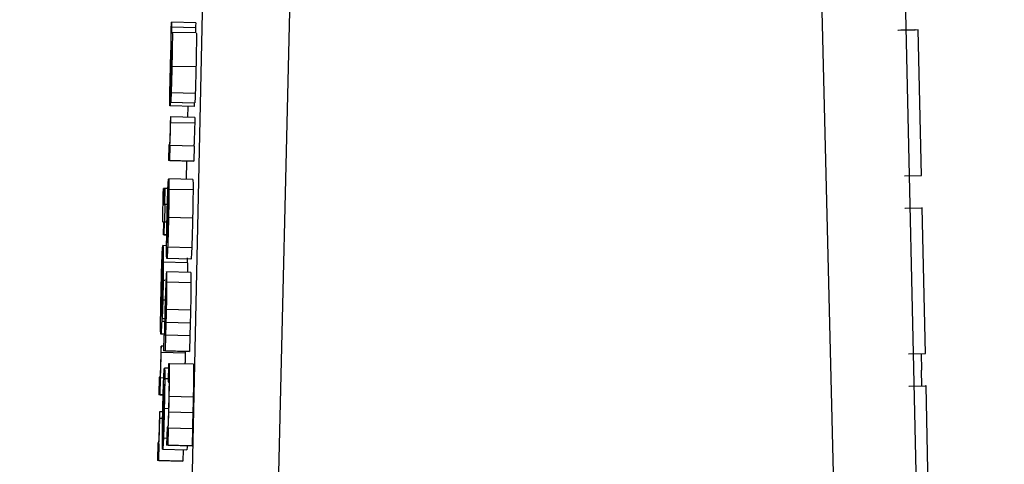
# Model space of a CAD drawing. Header units: inches. Extents: x 170 to 288, y 234 to 248.
# Tile 339 of 480: x 234.8075 to 234.8343, y 243.9161 to 243.9282. Entities that reach past the tile are written whole.
import ezdxf

# ---------------------------------------------------------------- set-up
doc = ezdxf.new("R2010")
doc.units = ezdxf.units.IN
doc.header["$LTSCALE"] = 0.25
doc.header["$MEASUREMENT"] = 0
doc.layers.add('ANNOTATIONS', color=1, linetype='Continuous')
doc.layers.add('STANDARD Z GUIDE MOTOR LH', color=7, linetype='Continuous')
doc.styles.add('ARIAL', font='arial.ttf', dxfattribs={"height": 0.09375})
doc.dimstyles.new('STANDARD$0', dxfattribs={"dimtxt": 0.09375, "dimasz": 0.09375, "dimexe": 0.03125, "dimexo": 0.046875, "dimgap": 0.09, "dimtad": 0, "dimtih": 1, "dimtoh": 1, "dimdec": 4, "dimzin": 0, "dimdsep": 46, "dimtxsty": 'ARIAL', "dimcen": 0.09, "dimadec": 0, "dimazin": 0, "dimtfac": 1, "dimtdec": 4, "dimtofl": 0, "dimtmove": 0, "dimatfit": 1, "dimfxl": 1, "dimtolj": 1, "dimtzin": 0, "dimarcsym": 0})

# ---------------------------------------------------------------- blocks, each defined once
blk = doc.blocks.new('*D51')
at = {"layer": 'ANNOTATIONS', "color": 0, "lineweight": -2, "transparency": 16777216}
for p, q in [((234.124623, 244.143778), (235.83956, 244.143778)), ((235.80831, 244.050028), (235.80831, 242.280117)), ((235.80831, 240.233194), (235.80831, 242.003105)), ((234.530873, 240.139444), (235.83956, 240.139444))]:
    blk.add_line(p, q, dxfattribs=at)
at = {"layer": 'ANNOTATIONS', "color": 0, "transparency": 16777216}
for points in [[(235.792685, 244.050028), (235.823935, 244.050028), (235.80831, 244.143778)], [(235.792685, 240.233194), (235.823935, 240.233194), (235.80831, 240.139444)]]:
    blk.add_solid(points, dxfattribs=at)
at = {"layer": 'defpoints', "color": 0, "transparency": 16777216}
for p in [(234.077748, 244.143778), (235.80831, 244.143778), (234.483998, 240.139444)]:
    blk.add_point(p, dxfattribs=at)
at = {"layer": 'ANNOTATIONS', "color": 0, "transparency": 16777216, "insert": (235.80831, 242.141611), "char_height": 0.09375, "attachment_point": 5, "style": 'ARIAL'}
blk.add_mtext('\\A1;OPENING HEIGHT', dxfattribs=at)

msp = doc.modelspace()

# ---------------------------------------------------------------- linework, layer by layer
at = {"layer": 'STANDARD Z GUIDE MOTOR LH'}
for p, q in [((234.810313, 243.829103), (234.812678, 243.937195)), ((234.815066, 243.937238), (234.812482, 243.829118)), ((234.8318, 243.829117), (234.829145, 243.937237)), ((234.831434, 243.937195), (234.833874, 243.829103)), ((234.81164, 243.928151), (234.811646, 243.928151)), ((234.812302, 243.928136), (234.811646, 243.928151)), ((234.812298, 243.928001), (234.811642, 243.928016)), ((234.811643, 243.927872), (234.811661, 243.927872)), ((234.812317, 243.927858), (234.811661, 243.927872)), ((234.831427, 243.927934), (234.831886, 243.927944)), ((234.831439, 243.927934), (234.831898, 243.927944)), ((234.831976, 243.927944), (234.831506, 243.927934)), ((234.831898, 243.927944), (234.831886, 243.927944)), ((234.831898, 243.927943), (234.831898, 243.927944)), ((234.831965, 243.927944), (234.831976, 243.927944)), ((234.832064, 243.923977), (234.831976, 243.927944)), ((234.811638, 243.927441), (234.811643, 243.927441)), ((234.811624, 243.927111), (234.811634, 243.927111)), ((234.811636, 243.927183), (234.811628, 243.926844)), ((234.811642, 243.927208), (234.811633, 243.926853)), ((234.812308, 243.926931), (234.811652, 243.926945)), ((234.811618, 243.925971), (234.811627, 243.926402)), ((234.811623, 243.926213), (234.811617, 243.926213)), ((234.812288, 243.926212), (234.811632, 243.926227)), ((234.812256, 243.925855), (234.8116, 243.92587)), ((234.812263, 243.925945), (234.811607, 243.92596)), ((234.811618, 243.925971), (234.812273, 243.925956)), ((234.812086, 243.925859), (234.812079, 243.925564)), ((234.811621, 243.925574), (234.811614, 243.925574)), ((234.812277, 243.925559), (234.811621, 243.925574)), ((234.812274, 243.9254), (234.811618, 243.925414)), ((234.811566, 243.924811), (234.811557, 243.92438)), ((234.811586, 243.924811), (234.811566, 243.924811)), ((234.811594, 243.92438), (234.811603, 243.924793)), ((234.811603, 243.924793), (234.811597, 243.924793)), ((234.812259, 243.924778), (234.811603, 243.924793)), ((234.812259, 243.924778), (234.812249, 243.924365)), ((234.811594, 243.92438), (234.811557, 243.92438)), ((234.812213, 243.924365), (234.811557, 243.92438)), ((234.811594, 243.92438), (234.812249, 243.924365)), ((234.812052, 243.924369), (234.812041, 243.923871)), ((234.812249, 243.924365), (234.812213, 243.924365)), ((234.811523, 243.922144), (234.811562, 243.923872)), ((234.811557, 243.923841), (234.811547, 243.92341)), ((234.811561, 243.923841), (234.811557, 243.923841)), ((234.812222, 243.923867), (234.811566, 243.923881)), ((234.831605, 243.923967), (234.832064, 243.923977)), ((234.811421, 243.923619), (234.811427, 243.923619)), ((234.811453, 243.923619), (234.811427, 243.923619)), ((234.811443, 243.923188), (234.811453, 243.923619)), ((234.811459, 243.923619), (234.811449, 243.923188)), ((234.811453, 243.923619), (234.811459, 243.923619)), ((234.811545, 243.923617), (234.811459, 243.923619)), ((234.812228, 243.923581), (234.811572, 243.923596)), ((234.811449, 243.923442), (234.811423, 243.923442)), ((234.811529, 243.922162), (234.811558, 243.92345)), ((234.811551, 243.92341), (234.811547, 243.92341)), ((234.811445, 243.923251), (234.811419, 243.923252)), ((234.811421, 243.923188), (234.811443, 243.923188)), ((234.811458, 243.923188), (234.811448, 243.922709)), ((234.811449, 243.923188), (234.811458, 243.923188)), ((234.81153, 243.923186), (234.811458, 243.923188)), ((234.811547, 243.923211), (234.811538, 243.923211)), ((234.831613, 243.923086), (234.832072, 243.923096)), ((234.831625, 243.923086), (234.832084, 243.923096)), ((234.832084, 243.923096), (234.832072, 243.923096)), ((234.832172, 243.919129), (234.832084, 243.923096)), ((234.811538, 243.922797), (234.811526, 243.922797)), ((234.811543, 243.923024), (234.811532, 243.923024)), ((234.812216, 243.922816), (234.81156, 243.922831)), ((234.811433, 243.922709), (234.811411, 243.922709)), ((234.811433, 243.922709), (234.811411, 243.922709)), ((234.811425, 243.92236), (234.811433, 243.922709)), ((234.811438, 243.922709), (234.811431, 243.92236)), ((234.811448, 243.922709), (234.811438, 243.922709)), ((234.811519, 243.922707), (234.811438, 243.922709)), ((234.811519, 243.922708), (234.811448, 243.922709)), ((234.811431, 243.92236), (234.811425, 243.92236)), ((234.811512, 243.922358), (234.811425, 243.92236)), ((234.811431, 243.92236), (234.811512, 243.922358)), ((234.811526, 243.922263), (234.811519, 243.922263)), ((234.811531, 243.922489), (234.81152, 243.922489)), ((234.81136, 243.920135), (234.811403, 243.922056)), ((234.811398, 243.922021), (234.811387, 243.921542)), ((234.811402, 243.922021), (234.811398, 243.922021)), ((234.811509, 243.922063), (234.811407, 243.922066)), ((234.812193, 243.92201), (234.811537, 243.922025)), ((234.812172, 243.921699), (234.811516, 243.921713)), ((234.812069, 243.921734), (234.812068, 243.9216)), ((234.811366, 243.920155), (234.811398, 243.921587)), ((234.811392, 243.921542), (234.811387, 243.921542)), ((234.811409, 243.92121), (234.811418, 243.921614)), ((234.811418, 243.921614), (234.811417, 243.921118)), ((234.812074, 243.9216), (234.811418, 243.921614)), ((234.812074, 243.9216), (234.812074, 243.921337)), ((234.811387, 243.92132), (234.811378, 243.921321)), ((234.811406, 243.920849), (234.811409, 243.92121)), ((234.812164, 243.921335), (234.811508, 243.921349)), ((234.811382, 243.921113), (234.811371, 243.921113)), ((234.811407, 243.920898), (234.811399, 243.920898)), ((234.811417, 243.921118), (234.811405, 243.920582)), ((234.811463, 243.921117), (234.811417, 243.921118)), ((234.812172, 243.921057), (234.811516, 243.921071)), ((234.811377, 243.920861), (234.811365, 243.920861)), ((234.811393, 243.920492), (234.811406, 243.920849)), ((234.811369, 243.920518), (234.811359, 243.920519)), ((234.811405, 243.920582), (234.811384, 243.920085)), ((234.811384, 243.920085), (234.811393, 243.920492)), ((234.811472, 243.92058), (234.811405, 243.920582)), ((234.811363, 243.920267), (234.811356, 243.920267)), ((234.811384, 243.920085), (234.811461, 243.920084)), ((234.81216, 243.920311), (234.811504, 243.920326)), ((234.811459, 243.920001), (234.811374, 243.920002)), ((234.812152, 243.919954), (234.811496, 243.919969)), ((234.811455, 243.919654), (234.811352, 243.919656)), ((234.811437, 243.919628), (234.811427, 243.919197)), ((234.811455, 243.919628), (234.811437, 243.919628)), ((234.811478, 243.919197), (234.811488, 243.919628)), ((234.811488, 243.919628), (234.811484, 243.919628)), ((234.812144, 243.919613), (234.811488, 243.919628)), ((234.812144, 243.919613), (234.812134, 243.919182)), ((234.811364, 243.91933), (234.811357, 243.91933)), ((234.81143, 243.919328), (234.811364, 243.91933)), ((234.812016, 243.919138), (234.81136, 243.919153)), ((234.811478, 243.919197), (234.811427, 243.919197)), ((234.812083, 243.919182), (234.811427, 243.919197)), ((234.811478, 243.919197), (234.812134, 243.919182)), ((234.812017, 243.919184), (234.812016, 243.919138)), ((234.812134, 243.919182), (234.812083, 243.919182)), ((234.831713, 243.919119), (234.832172, 243.919129)), ((234.832054, 243.919127), (234.832065, 243.918674)), ((234.811558, 243.918848), (234.811547, 243.918358)), ((234.811583, 243.918848), (234.811558, 243.918848)), ((234.812239, 243.918834), (234.811583, 243.918848)), ((234.811308, 243.918482), (234.811297, 243.918003)), ((234.811327, 243.918482), (234.811308, 243.918482)), ((234.811556, 243.918725), (234.81145, 243.918728)), ((234.832075, 243.918246), (234.832065, 243.918674)), ((234.811334, 243.918003), (234.811344, 243.918462)), ((234.811344, 243.918462), (234.811338, 243.918462)), ((234.81143, 243.91846), (234.811344, 243.918462)), ((234.811549, 243.918434), (234.811457, 243.918436)), ((234.811547, 243.918358), (234.811572, 243.918358)), ((234.831721, 243.918238), (234.83218, 243.918248)), ((234.831732, 243.918238), (234.832192, 243.918248)), ((234.832192, 243.918248), (234.83218, 243.918248)), ((234.83228, 243.914281), (234.832192, 243.918248)), ((234.811334, 243.918003), (234.811297, 243.918003)), ((234.811415, 243.918), (234.811297, 243.918003)), ((234.811334, 243.918003), (234.811415, 243.918001)), ((234.812233, 243.917942), (234.811577, 243.917956)), ((234.811324, 243.917539), (234.811317, 243.917539)), ((234.811404, 243.917537), (234.811324, 243.917539)), ((234.811564, 243.917623), (234.811444, 243.917626)), ((234.812223, 243.917513), (234.811567, 243.917527)), ((234.8114, 243.91736), (234.811321, 243.917362)), ((234.81152, 243.91712), (234.811509, 243.916629)), ((234.811544, 243.91712), (234.81152, 243.91712)), ((234.811547, 243.916629), (234.811557, 243.917095)), ((234.811557, 243.917095), (234.811552, 243.917095)), ((234.812213, 243.91708), (234.811557, 243.917095)), ((234.812213, 243.91708), (234.812203, 243.916615)), ((234.811268, 243.916691), (234.811257, 243.916212)), ((234.811287, 243.916691), (234.811268, 243.916691)), ((234.811294, 243.916212), (234.811304, 243.916671)), ((234.811304, 243.916671), (234.811298, 243.916671)), ((234.811513, 243.916817), (234.811421, 243.916819)), ((234.811547, 243.916629), (234.811509, 243.916629)), ((234.812165, 243.916615), (234.811509, 243.916629)), ((234.811547, 243.916629), (234.812203, 243.916615)), ((234.812203, 243.916615), (234.812165, 243.916615)), ((234.811401, 243.916521), (234.812057, 243.916507)), ((234.811957, 243.916509), (234.81195, 243.916198)), ((234.811294, 243.916212), (234.811257, 243.916212)), ((234.811913, 243.916198), (234.811257, 243.916212)), ((234.811294, 243.916212), (234.81195, 243.916198)), ((234.81195, 243.916198), (234.811913, 243.916198))]:
    msp.add_line(p, q, dxfattribs=at)
for points, knots in [([(234.811633, 243.927865), (234.811634, 243.927905), (234.811636, 243.928001), (234.811639, 243.928095), (234.81164, 243.928151)], [0, 0, 0, 0, 0.409472, 1, 1, 1, 1]), ([(234.811646, 243.928151), (234.811645, 243.92813), (234.811644, 243.928099), (234.811643, 243.928053), (234.811643, 243.928028), (234.811642, 243.928016)], [0, 0, 0, 0, 0.485978, 0.739375, 1, 1, 1, 1]), ([(234.812302, 243.928136), (234.812301, 243.928116), (234.8123, 243.928084), (234.812299, 243.928038), (234.812299, 243.928014), (234.812298, 243.928001)], [0, 0, 0, 0, 0.486299, 0.739203, 1, 1, 1, 1]), ([(234.811631, 243.927477), (234.81163, 243.927488), (234.811629, 243.927506), (234.811629, 243.927582), (234.81163, 243.927674), (234.811631, 243.927774), (234.811633, 243.927837), (234.811633, 243.927865)], [0, 0, 0, 0, 0.332662, 0.520372, 0.709803, 0.870794, 1, 1, 1, 1]), ([(234.811642, 243.928016), (234.811642, 243.928002), (234.811641, 243.927974), (234.811641, 243.927939), (234.811641, 243.927909), (234.811641, 243.927876), (234.811642, 243.927874), (234.811643, 243.927872)], [0, 0, 0, 0, 0.119574, 0.240305, 0.344311, 0.533584, 1, 1, 1, 1]), ([(234.811661, 243.927872), (234.811663, 243.927866), (234.811665, 243.927855), (234.811665, 243.927746), (234.811664, 243.927576), (234.811659, 243.927301), (234.811655, 243.927079), (234.811652, 243.926945)], [0, 0, 0, 0, 0.216304, 0.369993, 0.524245, 0.712395, 1, 1, 1, 1]), ([(234.812298, 243.928001), (234.812298, 243.927988), (234.812297, 243.92796), (234.812297, 243.927925), (234.812297, 243.927894), (234.812297, 243.927862), (234.812298, 243.927859), (234.812299, 243.927858)], [0, 0, 0, 0, 0.11963, 0.23998, 0.34404, 0.534249, 1, 1, 1, 1]), ([(234.812317, 243.927858), (234.812319, 243.927851), (234.812321, 243.927841), (234.812321, 243.927732), (234.81232, 243.927562), (234.812315, 243.927286), (234.812311, 243.927065), (234.812308, 243.926931)], [0, 0, 0, 0, 0.216124, 0.369844, 0.524126, 0.712312, 1, 1, 1, 1]), ([(234.811606, 243.926649), (234.811609, 243.926756), (234.811614, 243.92697), (234.811622, 243.927258), (234.811628, 243.927404), (234.811631, 243.927477)], [0, 0, 0, 0, 0.330972, 0.661768, 1, 1, 1, 1]), ([(234.811624, 243.927111), (234.811626, 243.92718), (234.811629, 243.927276), (234.811632, 243.927344), (234.811632, 243.927363)], [0, 0, 0, 0, 0.7097384, 1, 1, 1, 1]), ([(234.811632, 243.927363), (234.811633, 243.927381), (234.811636, 243.92743), (234.811637, 243.927437), (234.811638, 243.927441)], [0, 0, 0, 0, 0.377961, 1, 1, 1, 1]), ([(234.811643, 243.927441), (234.811642, 243.9274), (234.81164, 243.927318), (234.811637, 243.927228), (234.811636, 243.927183)], [0, 0, 0, 0, 0.494697, 1, 1, 1, 1]), ([(234.811646, 243.927368), (234.811646, 243.927354), (234.811645, 243.927326), (234.811644, 243.927271), (234.811643, 243.927231), (234.811642, 243.927208)], [0, 0, 0, 0, 0.297884, 0.589021, 1, 1, 1, 1]), ([(234.811651, 243.927444), (234.81165, 243.927441), (234.811649, 243.927437), (234.811648, 243.927406), (234.811647, 243.927379), (234.811646, 243.927368)], [0, 0, 0, 0, 0.506951, 0.796942, 1, 1, 1, 1]), ([(234.811646, 243.926932), (234.811647, 243.92701), (234.81165, 243.927132), (234.811652, 243.927286), (234.811653, 243.927378), (234.811653, 243.927435), (234.811652, 243.92744), (234.811651, 243.927444)], [0, 0, 0, 0, 0.302306, 0.472755, 0.644741, 0.792883, 1, 1, 1, 1]), ([(234.811614, 243.926739), (234.811615, 243.926788), (234.811618, 243.926919), (234.811621, 243.927037), (234.811624, 243.927111)], [0, 0, 0, 0, 0.372357, 1, 1, 1, 1]), ([(234.811628, 243.926844), (234.811626, 243.926783), (234.811624, 243.926675), (234.81162, 243.926534), (234.811617, 243.926443), (234.811616, 243.926408), (234.811616, 243.926399)], [0, 0, 0, 0, 0.384369, 0.683383, 0.926232, 1, 1, 1, 1]), ([(234.811633, 243.926853), (234.811631, 243.926744), (234.811625, 243.926524), (234.81162, 243.926318), (234.811617, 243.926213)], [0, 0, 0, 0, 0.495133, 1, 1, 1, 1]), ([(234.811627, 243.926402), (234.811628, 243.92641), (234.81163, 243.926421), (234.811634, 243.92651), (234.811638, 243.926626), (234.811642, 243.926773), (234.811645, 243.92688), (234.811646, 243.926932)], [0, 0, 0, 0, 0.28825, 0.449155, 0.610567, 0.812668, 1, 1, 1, 1]), ([(234.811652, 243.926945), (234.811649, 243.926813), (234.811643, 243.926586), (234.811637, 243.926347), (234.811633, 243.926251), (234.811632, 243.926227)], [0, 0, 0, 0, 0.509632, 0.875174, 1, 1, 1, 1]), ([(234.812308, 243.926931), (234.812305, 243.926799), (234.812299, 243.926572), (234.812293, 243.926332), (234.812289, 243.926237), (234.812288, 243.926212)], [0, 0, 0, 0, 0.509624, 0.874936, 1, 1, 1, 1]), ([(234.811597, 243.926081), (234.811597, 243.926142), (234.811599, 243.926264), (234.811602, 243.92647), (234.811605, 243.926598), (234.811606, 243.926649)], [0, 0, 0, 0, 0.378693, 0.756236, 1, 1, 1, 1]), ([(234.811608, 243.926422), (234.811609, 243.92646), (234.81161, 243.926538), (234.811612, 243.926652), (234.811613, 243.926719), (234.811614, 243.926739)], [0, 0, 0, 0, 0.412654, 0.823434, 1, 1, 1, 1]), ([(234.81161, 243.926301), (234.811609, 243.926305), (234.811608, 243.926312), (234.811608, 243.92637), (234.811608, 243.926409), (234.811608, 243.926422)], [0, 0, 0, 0, 0.502394, 0.845255, 1, 1, 1, 1]), ([(234.811616, 243.926399), (234.811615, 243.926374), (234.811613, 243.926322), (234.811611, 243.926303), (234.81161, 243.926301), (234.81161, 243.926301)], [0, 0, 0, 0, 0.4318928, 0.8642675, 1, 1, 1, 1]), ([(234.8116, 243.92587), (234.811598, 243.925878), (234.811596, 243.925893), (234.811596, 243.926024), (234.811597, 243.926081)], [0, 0, 0, 0, 0.56035, 1, 1, 1, 1]), ([(234.811617, 243.926213), (234.811616, 243.926175), (234.811612, 243.926072), (234.811609, 243.926003), (234.811607, 243.92596)], [0, 0, 0, 0, 0.371862, 1, 1, 1, 1]), ([(234.811632, 243.926227), (234.81163, 243.926169), (234.811626, 243.926054), (234.811621, 243.925982), (234.811619, 243.925974), (234.811618, 243.925971)], [0, 0, 0, 0, 0.3531186, 0.7052382, 1, 1, 1, 1]), ([(234.812288, 243.926212), (234.812286, 243.926155), (234.812282, 243.92604), (234.812277, 243.925967), (234.812275, 243.92596), (234.812273, 243.925956)], [0, 0, 0, 0, 0.353111, 0.704822, 1, 1, 1, 1]), ([(234.811607, 243.92596), (234.811606, 243.925938), (234.811603, 243.92588), (234.811601, 243.925874), (234.8116, 243.92587)], [0, 0, 0, 0, 0.377177, 1, 1, 1, 1]), ([(234.812263, 243.925945), (234.812262, 243.925923), (234.812259, 243.925866), (234.812257, 243.925859), (234.812256, 243.925855)], [0, 0, 0, 0, 0.377453, 1, 1, 1, 1]), ([(234.811614, 243.925574), (234.811614, 243.925559), (234.811613, 243.925528), (234.811612, 243.925479), (234.811611, 243.925444), (234.811611, 243.925426)], [0, 0, 0, 0, 0.309797, 0.61964, 1, 1, 1, 1]), ([(234.811618, 243.925414), (234.811618, 243.925433), (234.811619, 243.925468), (234.81162, 243.925522), (234.811621, 243.925556), (234.811621, 243.925574)], [0, 0, 0, 0, 0.337482, 0.668309, 1, 1, 1, 1]), ([(234.812277, 243.925559), (234.812277, 243.925542), (234.812276, 243.925506), (234.812275, 243.925453), (234.812274, 243.925418), (234.812274, 243.9254)], [0, 0, 0, 0, 0.336864, 0.667554, 1, 1, 1, 1]), ([(234.811611, 243.925426), (234.811609, 243.925356), (234.811606, 243.925217), (234.811601, 243.925039), (234.811598, 243.924962), (234.811596, 243.924927)], [0, 0, 0, 0, 0.350037, 0.702967, 1, 1, 1, 1]), ([(234.811597, 243.924793), (234.8116, 243.924874), (234.811606, 243.924987), (234.811613, 243.925228), (234.811616, 243.925351), (234.811618, 243.925414)], [0, 0, 0, 0, 0.565188, 0.776311, 1, 1, 1, 1]), ([(234.812274, 243.9254), (234.812272, 243.925345), (234.81227, 243.925234), (234.812264, 243.925057), (234.812259, 243.924902), (234.812255, 243.924818), (234.812253, 243.924778)], [0, 0, 0, 0, 0.194505, 0.388478, 0.714113, 1, 1, 1, 1]), ([(234.811596, 243.924927), (234.811595, 243.924901), (234.811591, 243.924815), (234.811588, 243.924812), (234.811586, 243.924811)], [0, 0, 0, 0, 0.302289, 1, 1, 1, 1]), ([(234.811539, 243.923478), (234.811541, 243.923539), (234.811547, 243.923688), (234.811553, 243.923796), (234.811556, 243.923831), (234.811557, 243.923841)], [0, 0, 0, 0, 0.336371, 0.819951, 1, 1, 1, 1]), ([(234.811562, 243.923872), (234.811562, 243.923874), (234.811564, 243.923879), (234.811565, 243.92388), (234.811566, 243.923881)], [0, 0, 0, 0, 0.500659, 1, 1, 1, 1]), ([(234.811566, 243.923881), (234.811567, 243.923877), (234.811571, 243.923866), (234.811573, 243.923764), (234.811572, 243.923631), (234.811572, 243.923596)], [0, 0, 0, 0, 0.305531, 0.818311, 1, 1, 1, 1]), ([(234.812222, 243.923867), (234.812223, 243.923863), (234.812226, 243.923852), (234.812229, 243.923749), (234.812228, 243.923616), (234.812228, 243.923581)], [0, 0, 0, 0, 0.30584, 0.818312, 1, 1, 1, 1]), ([(234.811413, 243.923273), (234.811414, 243.923324), (234.811417, 243.923439), (234.81142, 243.923555), (234.811421, 243.923619)], [0, 0, 0, 0, 0.440203, 1, 1, 1, 1]), ([(234.811427, 243.923619), (234.811426, 243.92359), (234.811425, 243.923532), (234.811423, 243.923472), (234.811423, 243.923442)], [0, 0, 0, 0, 0.498552, 1, 1, 1, 1]), ([(234.811572, 243.923596), (234.811572, 243.923523), (234.811571, 243.923378), (234.811566, 243.923098), (234.811562, 243.922911), (234.81156, 243.922831)], [0, 0, 0, 0, 0.361551, 0.724501, 1, 1, 1, 1]), ([(234.812228, 243.923581), (234.812228, 243.923509), (234.812227, 243.923363), (234.812222, 243.923083), (234.812218, 243.922897), (234.812216, 243.922816)], [0, 0, 0, 0, 0.361515, 0.724569, 1, 1, 1, 1]), ([(234.811423, 243.923442), (234.811422, 243.923418), (234.811421, 243.923364), (234.81142, 243.923297), (234.811419, 243.923262), (234.811419, 243.923252)], [0, 0, 0, 0, 0.3563185, 0.8098124, 1, 1, 1, 1]), ([(234.81152, 243.92279), (234.811522, 243.92287), (234.811527, 243.923059), (234.811533, 243.923297), (234.811538, 243.92343), (234.811539, 243.923478)], [0, 0, 0, 0, 0.319537, 0.752598, 1, 1, 1, 1]), ([(234.811547, 243.92341), (234.811546, 243.923384), (234.811543, 243.92333), (234.811539, 243.923251), (234.811538, 243.923211)], [0, 0, 0, 0, 0.496224, 1, 1, 1, 1]), ([(234.811558, 243.92345), (234.811559, 243.923423), (234.811562, 243.923385), (234.811561, 243.923211), (234.811559, 243.923057), (234.811556, 243.922919), (234.811555, 243.922841), (234.811554, 243.92282)], [0, 0, 0, 0, 0.451457, 0.619285, 0.78847, 0.940507, 1, 1, 1, 1]), ([(234.811407, 243.922983), (234.811408, 243.923029), (234.81141, 243.923123), (234.811412, 243.923222), (234.811413, 243.923273)], [0, 0, 0, 0, 0.490299, 1, 1, 1, 1]), ([(234.811419, 243.923252), (234.811419, 243.923241), (234.811419, 243.923214), (234.811419, 243.923191), (234.81142, 243.923189), (234.811421, 243.923188)], [0, 0, 0, 0, 0.192248, 0.490587, 1, 1, 1, 1]), ([(234.811538, 243.923211), (234.811537, 243.923183), (234.811535, 243.923127), (234.811533, 243.923059), (234.811532, 243.923024)], [0, 0, 0, 0, 0.489799, 1, 1, 1, 1]), ([(234.811405, 243.922781), (234.811405, 243.922807), (234.811405, 243.922859), (234.811407, 243.922942), (234.811407, 243.922983)], [0, 0, 0, 0, 0.513989, 1, 1, 1, 1]), ([(234.811411, 243.922709), (234.81141, 243.92271), (234.811409, 243.922712), (234.811406, 243.922725), (234.811406, 243.922762), (234.811405, 243.922781)], [0, 0, 0, 0, 0.3912768, 0.6916237, 1, 1, 1, 1]), ([(234.811508, 243.922004), (234.811509, 243.922077), (234.81151, 243.922222), (234.811514, 243.92251), (234.811519, 243.922704), (234.81152, 243.92279)], [0, 0, 0, 0, 0.355124, 0.711618, 1, 1, 1, 1]), ([(234.811526, 243.922797), (234.811525, 243.922752), (234.811523, 243.922645), (234.811521, 243.922546), (234.81152, 243.922489)], [0, 0, 0, 0, 0.415102, 1, 1, 1, 1]), ([(234.811532, 243.923024), (234.811531, 243.923004), (234.81153, 243.922965), (234.811528, 243.922889), (234.811527, 243.922832), (234.811526, 243.922797)], [0, 0, 0, 0, 0.273054, 0.545344, 1, 1, 1, 1]), ([(234.81156, 243.922831), (234.811557, 243.922714), (234.811552, 243.922481), (234.811544, 243.922203), (234.811539, 243.922075), (234.811537, 243.922025)], [0, 0, 0, 0, 0.377548, 0.7568783, 1, 1, 1, 1]), ([(234.811554, 243.92282), (234.811553, 243.922748), (234.811549, 243.922604), (234.811545, 243.922464), (234.811543, 243.922402), (234.811543, 243.922393)], [0, 0, 0, 0, 0.4579081, 0.919371, 1, 1, 1, 1]), ([(234.812216, 243.922816), (234.812213, 243.9227), (234.812208, 243.922466), (234.8122, 243.922189), (234.812195, 243.92206), (234.812193, 243.92201)], [0, 0, 0, 0, 0.37755, 0.756881, 1, 1, 1, 1]), ([(234.81152, 243.922489), (234.81152, 243.92245), (234.811519, 243.922359), (234.811519, 243.922298), (234.811519, 243.922263)], [0, 0, 0, 0, 0.423846, 1, 1, 1, 1]), ([(234.811519, 243.922263), (234.811519, 243.922236), (234.81152, 243.922169), (234.811522, 243.922153), (234.811523, 243.922144)], [0, 0, 0, 0, 0.40091, 1, 1, 1, 1]), ([(234.811543, 243.922393), (234.811541, 243.922358), (234.811537, 243.922253), (234.811533, 243.922196), (234.81153, 243.92217), (234.811529, 243.922162)], [0, 0, 0, 0, 0.26127, 0.769738, 1, 1, 1, 1]), ([(234.81138, 243.921617), (234.811382, 243.921682), (234.811387, 243.921836), (234.811394, 243.921965), (234.811397, 243.922007), (234.811398, 243.922021)], [0, 0, 0, 0, 0.32499, 0.780063, 1, 1, 1, 1]), ([(234.811403, 243.922056), (234.811404, 243.922058), (234.811405, 243.922063), (234.811407, 243.922065), (234.811407, 243.922066)], [0, 0, 0, 0, 0.499614, 1, 1, 1, 1]), ([(234.811407, 243.922066), (234.811409, 243.922061), (234.811412, 243.92205), (234.811414, 243.92194), (234.811413, 243.921796), (234.811413, 243.921748)], [0, 0, 0, 0, 0.3013454, 0.7673628, 1, 1, 1, 1]), ([(234.811516, 243.921713), (234.811514, 243.921718), (234.81151, 243.921729), (234.811508, 243.921835), (234.811508, 243.921974), (234.811508, 243.922004)], [0, 0, 0, 0, 0.338197, 0.857373, 1, 1, 1, 1]), ([(234.811537, 243.922025), (234.811535, 243.921968), (234.811528, 243.921818), (234.811521, 243.921726), (234.811517, 243.921717), (234.811516, 243.921713)], [0, 0, 0, 0, 0.2662153, 0.7120907, 1, 1, 1, 1]), ([(234.812193, 243.92201), (234.812191, 243.921954), (234.812184, 243.921804), (234.812177, 243.921712), (234.812173, 243.921702), (234.812172, 243.921699)], [0, 0, 0, 0, 0.266215, 0.712092, 1, 1, 1, 1]), ([(234.811413, 243.921748), (234.811412, 243.921664), (234.811411, 243.921494), (234.811405, 243.921185), (234.811401, 243.920984), (234.811399, 243.920898)], [0, 0, 0, 0, 0.365467, 0.73146, 1, 1, 1, 1]), ([(234.811359, 243.920854), (234.811361, 243.920943), (234.811366, 243.921161), (234.811374, 243.921425), (234.811378, 243.921573), (234.81138, 243.921617)], [0, 0, 0, 0, 0.326526, 0.798519, 1, 1, 1, 1]), ([(234.811387, 243.921542), (234.811386, 243.921512), (234.811383, 243.921452), (234.811379, 243.921365), (234.811378, 243.921321)], [0, 0, 0, 0, 0.495449, 1, 1, 1, 1]), ([(234.811398, 243.921587), (234.8114, 243.921564), (234.811402, 243.921528), (234.811402, 243.921385), (234.8114, 243.921216), (234.811397, 243.921039), (234.811394, 243.920931), (234.811393, 243.920886)], [0, 0, 0, 0, 0.336381, 0.526254, 0.717849, 0.882974, 1, 1, 1, 1]), ([(234.811378, 243.921321), (234.811377, 243.921294), (234.811375, 243.921231), (234.811373, 243.921156), (234.811371, 243.921113)], [0, 0, 0, 0, 0.425311, 1, 1, 1, 1]), ([(234.811508, 243.921349), (234.811506, 243.921345), (234.811502, 243.921333), (234.811494, 243.921224), (234.811488, 243.921089), (234.811487, 243.921064)], [0, 0, 0, 0, 0.346581, 0.882305, 1, 1, 1, 1]), ([(234.811516, 243.921071), (234.811516, 243.921145), (234.811516, 243.921328), (234.811511, 243.921341), (234.811508, 243.921349)], [0, 0, 0, 0, 0.402478, 1, 1, 1, 1]), ([(234.812164, 243.921335), (234.812166, 243.92133), (234.81217, 243.921319), (234.812173, 243.921214), (234.812172, 243.921083), (234.812172, 243.921057)], [0, 0, 0, 0, 0.361296, 0.872468, 1, 1, 1, 1]), ([(234.811371, 243.921113), (234.811371, 243.921091), (234.81137, 243.921047), (234.811367, 243.920962), (234.811366, 243.9209), (234.811365, 243.920861)], [0, 0, 0, 0, 0.273838, 0.54747, 1, 1, 1, 1]), ([(234.811399, 243.920898), (234.811396, 243.920758), (234.811389, 243.920477), (234.81138, 243.920176), (234.811375, 243.92004), (234.811374, 243.920002)], [0, 0, 0, 0, 0.417919, 0.838615, 1, 1, 1, 1]), ([(234.811393, 243.920886), (234.811391, 243.920798), (234.811387, 243.920625), (234.811383, 243.920483), (234.81138, 243.920412)], [0, 0, 0, 0, 0.5051116, 1, 1, 1, 1]), ([(234.811487, 243.921064), (234.811485, 243.920994), (234.811479, 243.920851), (234.811471, 243.920575), (234.811467, 243.920392), (234.811465, 243.920319)], [0, 0, 0, 0, 0.372484, 0.748073, 1, 1, 1, 1]), ([(234.811484, 243.920748), (234.811487, 243.920802), (234.811493, 243.920909), (234.811497, 243.920915), (234.811499, 243.920919)], [0, 0, 0, 0, 0.504254, 1, 1, 1, 1]), ([(234.811499, 243.920919), (234.811501, 243.920912), (234.811504, 243.920902), (234.811505, 243.92079), (234.811505, 243.920652), (234.811502, 243.920464), (234.811499, 243.920336), (234.811498, 243.920272)], [0, 0, 0, 0, 0.373743, 0.541669, 0.711431, 0.856807, 1, 1, 1, 1]), ([(234.811504, 243.920326), (234.811507, 243.920433), (234.811511, 243.920649), (234.811515, 243.920908), (234.811516, 243.921025), (234.811516, 243.921071)], [0, 0, 0, 0, 0.373696, 0.750071, 1, 1, 1, 1]), ([(234.812172, 243.921057), (234.812172, 243.920987), (234.812171, 243.920848), (234.812166, 243.920575), (234.812162, 243.920392), (234.81216, 243.920311)], [0, 0, 0, 0, 0.359216, 0.720071, 1, 1, 1, 1]), ([(234.811345, 243.91998), (234.811346, 243.920065), (234.811347, 243.920234), (234.811353, 243.920552), (234.811357, 243.920761), (234.811359, 243.920854)], [0, 0, 0, 0, 0.358345, 0.71703, 1, 1, 1, 1]), ([(234.811365, 243.920861), (234.811364, 243.920813), (234.811361, 243.920694), (234.81136, 243.920584), (234.811359, 243.920519)], [0, 0, 0, 0, 0.405855, 1, 1, 1, 1]), ([(234.81147, 243.920263), (234.811471, 243.920328), (234.811474, 243.920457), (234.81148, 243.920633), (234.811483, 243.920709), (234.811484, 243.920748)], [0, 0, 0, 0, 0.3308359, 0.66414, 1, 1, 1, 1]), ([(234.811359, 243.920519), (234.811358, 243.920479), (234.811357, 243.920379), (234.811356, 243.92031), (234.811356, 243.920267)], [0, 0, 0, 0, 0.396225, 1, 1, 1, 1]), ([(234.81138, 243.920412), (234.811379, 243.920369), (234.811374, 243.920252), (234.81137, 243.92019), (234.811367, 243.920163), (234.811366, 243.920155)], [0, 0, 0, 0, 0.29839, 0.802761, 1, 1, 1, 1]), ([(234.811356, 243.920267), (234.811356, 243.920238), (234.811357, 243.920163), (234.811359, 243.920146), (234.81136, 243.920135)], [0, 0, 0, 0, 0.396958, 1, 1, 1, 1]), ([(234.811465, 243.920319), (234.811464, 243.92027), (234.811462, 243.920151), (234.81146, 243.920037), (234.811459, 243.919969)], [0, 0, 0, 0, 0.408472, 1, 1, 1, 1]), ([(234.811463, 243.919773), (234.811463, 243.919816), (234.811463, 243.919894), (234.811466, 243.920062), (234.811468, 243.920188), (234.81147, 243.920255), (234.81147, 243.920263)], [0, 0, 0, 0, 0.354167, 0.656134, 0.95714, 1, 1, 1, 1]), ([(234.811498, 243.920272), (234.811496, 243.920211), (234.811493, 243.920088), (234.811488, 243.919911), (234.811485, 243.919831), (234.811483, 243.919787)], [0, 0, 0, 0, 0.312114, 0.6254066, 1, 1, 1, 1]), ([(234.811496, 243.919969), (234.811497, 243.920017), (234.8115, 243.920131), (234.811503, 243.920254), (234.811504, 243.920326)], [0, 0, 0, 0, 0.420698, 1, 1, 1, 1]), ([(234.81216, 243.920311), (234.812159, 243.92026), (234.812156, 243.920137), (234.812153, 243.920021), (234.812152, 243.919954)], [0, 0, 0, 0, 0.419202, 1, 1, 1, 1]), ([(234.811352, 243.919656), (234.81135, 243.919668), (234.811345, 243.919688), (234.811344, 243.919849), (234.811345, 243.919959), (234.811345, 243.91998)], [0, 0, 0, 0, 0.5243, 0.9096, 1, 1, 1, 1]), ([(234.811374, 243.920002), (234.811371, 243.919939), (234.811365, 243.91978), (234.811358, 243.919672), (234.811354, 243.919661), (234.811352, 243.919656)], [0, 0, 0, 0, 0.276434, 0.692246, 1, 1, 1, 1]), ([(234.811459, 243.919969), (234.811458, 243.919916), (234.811456, 243.919783), (234.811455, 243.919686), (234.811455, 243.919628)], [0, 0, 0, 0, 0.398999, 1, 1, 1, 1]), ([(234.811484, 243.919628), (234.811486, 243.919676), (234.811489, 243.919773), (234.811493, 243.919903), (234.811496, 243.919969)], [0, 0, 0, 0, 0.49218, 1, 1, 1, 1]), ([(234.812152, 243.919954), (234.81215, 243.919897), (234.812146, 243.919766), (234.812142, 243.919668), (234.81214, 243.919613)], [0, 0, 0, 0, 0.4364837, 1, 1, 1, 1]), ([(234.811469, 243.919617), (234.811467, 243.91962), (234.811465, 243.919626), (234.811463, 243.919674), (234.811463, 243.91974), (234.811463, 243.919773)], [0, 0, 0, 0, 0.411868, 0.700055, 1, 1, 1, 1]), ([(234.811483, 243.919787), (234.81148, 243.919737), (234.811475, 243.919626), (234.811471, 243.91962), (234.811469, 243.919617)], [0, 0, 0, 0, 0.444986, 1, 1, 1, 1]), ([(234.811357, 243.91933), (234.811357, 243.919313), (234.811356, 243.919279), (234.811355, 243.919224), (234.811354, 243.919186), (234.811354, 243.919165)], [0, 0, 0, 0, 0.30967, 0.619449, 1, 1, 1, 1]), ([(234.81136, 243.919153), (234.811361, 243.919204), (234.811363, 243.919263), (234.811364, 243.919322), (234.811364, 243.91933)], [0, 0, 0, 0, 0.862328, 1, 1, 1, 1]), ([(234.811354, 243.919165), (234.811352, 243.919081), (234.811348, 243.91893), (234.811342, 243.918735), (234.811339, 243.918651), (234.811338, 243.918611)], [0, 0, 0, 0, 0.390725, 0.706208, 1, 1, 1, 1]), ([(234.811338, 243.918462), (234.811341, 243.918535), (234.811346, 243.91865), (234.811354, 243.918885), (234.811358, 243.919049), (234.81136, 243.919139), (234.81136, 243.919153)], [0, 0, 0, 0, 0.447312, 0.7000131, 0.9548482, 1, 1, 1, 1]), ([(234.812016, 243.919138), (234.812015, 243.91907), (234.812012, 243.918962), (234.812009, 243.918872), (234.812008, 243.918839)], [0, 0, 0, 0, 0.633434, 1, 1, 1, 1]), ([(234.811577, 243.917956), (234.81158, 243.918068), (234.811584, 243.918262), (234.811588, 243.918516), (234.81159, 243.918699), (234.811588, 243.918829), (234.811585, 243.918841), (234.811583, 243.918848)], [0, 0, 0, 0, 0.2190929, 0.3779369, 0.5375417, 0.7203945, 1, 1, 1, 1]), ([(234.812239, 243.918834), (234.812241, 243.918826), (234.812244, 243.918813), (234.812245, 243.918677), (234.812244, 243.918497), (234.81224, 243.918242), (234.812236, 243.918054), (234.812233, 243.917942)], [0, 0, 0, 0, 0.294674, 0.462572, 0.631917, 0.780667, 1, 1, 1, 1]), ([(234.811338, 243.918611), (234.811336, 243.918581), (234.811332, 243.918487), (234.811329, 243.918484), (234.811327, 243.918482)], [0, 0, 0, 0, 0.3238212, 1, 1, 1, 1]), ([(234.811429, 243.918423), (234.811431, 243.918478), (234.811437, 243.918628), (234.811444, 243.918715), (234.811448, 243.918724), (234.81145, 243.918728)], [0, 0, 0, 0, 0.264034, 0.726775, 1, 1, 1, 1]), ([(234.81145, 243.918728), (234.811452, 243.918718), (234.811457, 243.918702), (234.811457, 243.918517), (234.811457, 243.918436)], [0, 0, 0, 0, 0.5649449, 1, 1, 1, 1]), ([(234.811406, 243.917626), (234.811408, 243.917741), (234.811414, 243.917971), (234.811422, 243.918247), (234.811427, 243.918373), (234.811429, 243.918423)], [0, 0, 0, 0, 0.37426, 0.750827, 1, 1, 1, 1]), ([(234.811425, 243.918108), (234.811427, 243.918153), (234.811433, 243.918277), (234.811438, 243.918295), (234.81144, 243.918297), (234.81144, 243.918297)], [0, 0, 0, 0, 0.333185, 0.922009, 1, 1, 1, 1]), ([(234.81144, 243.918297), (234.811442, 243.918293), (234.811445, 243.918284), (234.811446, 243.918211), (234.811446, 243.91813), (234.811446, 243.91812)], [0, 0, 0, 0, 0.409085, 0.922169, 1, 1, 1, 1]), ([(234.811457, 243.918436), (234.811457, 243.918365), (234.811456, 243.918221), (234.811451, 243.917927), (234.811447, 243.917723), (234.811444, 243.917626)], [0, 0, 0, 0, 0.341632, 0.684109, 1, 1, 1, 1]), ([(234.811572, 243.918358), (234.811573, 243.918353), (234.811575, 243.918345), (234.811576, 243.918263), (234.811575, 243.918153), (234.811572, 243.918003), (234.81157, 243.917895), (234.811569, 243.917834)], [0, 0, 0, 0, 0.307962, 0.481172, 0.655883, 0.80467, 1, 1, 1, 1]), ([(234.811411, 243.917626), (234.811413, 243.917691), (234.811416, 243.917823), (234.811421, 243.917992), (234.811424, 243.918071), (234.811425, 243.918108)], [0, 0, 0, 0, 0.3479104, 0.6972488, 1, 1, 1, 1]), ([(234.811446, 243.91812), (234.811446, 243.918078), (234.811446, 243.917994), (234.811443, 243.917813), (234.81144, 243.917685), (234.811439, 243.917623)], [0, 0, 0, 0, 0.339296, 0.680098, 1, 1, 1, 1]), ([(234.811567, 243.917527), (234.811568, 243.917583), (234.811572, 243.91772), (234.811575, 243.917868), (234.811577, 243.917956)], [0, 0, 0, 0, 0.40267, 1, 1, 1, 1]), ([(234.812233, 243.917942), (234.812232, 243.917883), (234.812229, 243.917735), (234.812225, 243.917596), (234.812223, 243.917513)], [0, 0, 0, 0, 0.401592, 1, 1, 1, 1]), ([(234.811569, 243.917834), (234.811567, 243.917762), (234.811564, 243.917618), (234.811558, 243.917442), (234.811555, 243.917353), (234.811554, 243.917314)], [0, 0, 0, 0, 0.364086, 0.727442, 1, 1, 1, 1]), ([(234.811317, 243.917539), (234.811317, 243.917522), (234.811316, 243.917488), (234.811315, 243.917433), (234.811314, 243.917395), (234.811314, 243.917374)], [0, 0, 0, 0, 0.309702, 0.619412, 1, 1, 1, 1]), ([(234.811321, 243.917362), (234.811322, 243.917413), (234.811323, 243.917473), (234.811324, 243.917531), (234.811324, 243.917539)], [0, 0, 0, 0, 0.863619, 1, 1, 1, 1]), ([(234.811393, 243.916826), (234.811394, 243.916903), (234.811395, 243.917059), (234.8114, 243.917353), (234.811404, 243.917546), (234.811406, 243.917626)], [0, 0, 0, 0, 0.3681706, 0.7380946, 1, 1, 1, 1]), ([(234.811404, 243.91714), (234.811404, 243.917188), (234.811405, 243.917284), (234.811408, 243.917465), (234.81141, 243.917582), (234.811411, 243.917626)], [0, 0, 0, 0, 0.3818144, 0.7669305, 1, 1, 1, 1]), ([(234.811439, 243.917623), (234.811437, 243.917535), (234.811433, 243.917387), (234.811428, 243.917209), (234.811422, 243.917074), (234.811416, 243.916968), (234.811412, 243.916958), (234.81141, 243.916952)], [0, 0, 0, 0, 0.191626, 0.32158, 0.451074, 0.659988, 1, 1, 1, 1]), ([(234.811444, 243.917626), (234.811442, 243.917504), (234.811436, 243.91726), (234.811428, 243.916983), (234.811423, 243.916861), (234.811421, 243.916819)], [0, 0, 0, 0, 0.395718, 0.79472, 1, 1, 1, 1]), ([(234.811552, 243.917095), (234.811555, 243.917159), (234.811559, 243.917288), (234.811564, 243.917447), (234.811567, 243.917527)], [0, 0, 0, 0, 0.493934, 1, 1, 1, 1]), ([(234.812223, 243.917513), (234.81222, 243.917425), (234.812215, 243.917266), (234.81221, 243.917137), (234.812208, 243.91708)], [0, 0, 0, 0, 0.557512, 1, 1, 1, 1]), ([(234.811314, 243.917374), (234.811312, 243.917291), (234.811308, 243.917139), (234.811303, 243.916944), (234.811299, 243.916861), (234.811298, 243.916821)], [0, 0, 0, 0, 0.3907229, 0.7062117, 1, 1, 1, 1]), ([(234.811298, 243.916671), (234.811301, 243.916745), (234.811306, 243.916859), (234.811314, 243.917094), (234.811318, 243.917258), (234.81132, 243.917348), (234.811321, 243.917362)], [0, 0, 0, 0, 0.447364, 0.699889, 0.954846, 1, 1, 1, 1]), ([(234.81141, 243.916952), (234.811409, 243.916956), (234.811406, 243.916963), (234.811404, 243.917032), (234.811404, 243.917125), (234.811404, 243.91714)], [0, 0, 0, 0, 0.37495, 0.897092, 1, 1, 1, 1]), ([(234.811554, 243.917314), (234.811552, 243.917259), (234.811548, 243.917165), (234.811545, 243.917123), (234.811544, 243.917121), (234.811544, 243.91712)], [0, 0, 0, 0, 0.537386, 0.912546, 1, 1, 1, 1]), ([(234.811298, 243.916821), (234.811296, 243.91679), (234.811292, 243.916697), (234.811289, 243.916693), (234.811287, 243.916691)], [0, 0, 0, 0, 0.3238215, 1, 1, 1, 1]), ([(234.811401, 243.916521), (234.811399, 243.916526), (234.811395, 243.916537), (234.811392, 243.916646), (234.811393, 243.916792), (234.811393, 243.916826)], [0, 0, 0, 0, 0.332344, 0.844707, 1, 1, 1, 1]), ([(234.811421, 243.916819), (234.811419, 243.916765), (234.811413, 243.916618), (234.811406, 243.916533), (234.811402, 243.916525), (234.811401, 243.916521)], [0, 0, 0, 0, 0.2710535, 0.7274233, 1, 1, 1, 1]), ([(234.812068, 243.916617), (234.812066, 243.916579), (234.812061, 243.916511), (234.812058, 243.916508), (234.812057, 243.916507)], [0, 0, 0, 0, 0.54821, 1, 1, 1, 1])]:
    msp.add_open_spline(points, degree=3, knots=knots, dxfattribs=at)

# ---------------------------------------------------------------- dimensions: what is measured, and where the dimension line sits
at = {"layer": 'ANNOTATIONS'}
dim = msp.add_linear_dim(base=(235.80831, 244.143778), p1=(234.483998, 240.139444), p2=(234.077748, 244.143778), angle=90, text='OPENING HEIGHT', dimstyle='STANDARD$0', dxfattribs=at)
dim.commit()
dim.dimension.update_dxf_attribs({"geometry": '*D51', "text_midpoint": (235.80831, 242.141611)})

doc.saveas('drawing.dxf')
